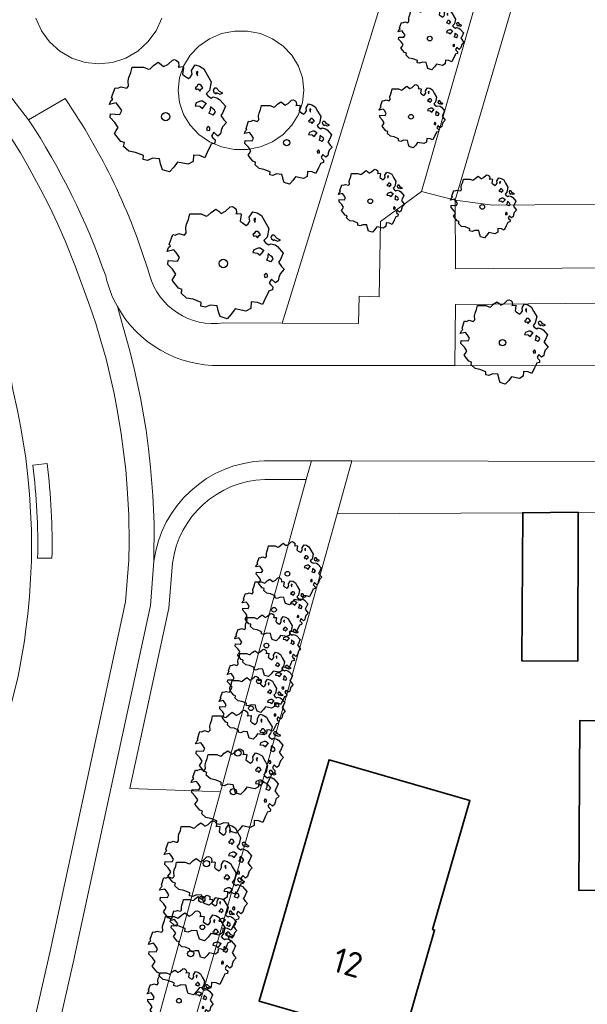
# Model space of a CAD drawing. Header units: metres. Extents: x 152391 to 157968, y 462336 to 467280.
# Tile 443 of 656: x 154000 to 154030, y 466497 to 466550. Entities that reach past the tile are written whole.
import ezdxf
from ezdxf.enums import TextEntityAlignment as Align

# ---------------------------------------------------------------- set-up
doc = ezdxf.new("R2010")
doc.units = ezdxf.units.M
doc.header["$LTSCALE"] = 0.75
doc.layers.get('0').update_dxf_attribs({"lineweight": 25})
for name, color, linetype, lineweight in [('B-GV-GR-BOOM-S', 252, 'Continuous', 25), ('B-WE-GR-BEPLANTING_CULTUUR_BODEMBEDEKKER-GV', 251, 'Continuous', 18), ('B-WE-GR-BEPLANTING_CULTUUR_BOSPLANTSOEN-GV', 251, 'Continuous', 18), ('B-WE-OG-BEBOUWING-GV', 6, 'Continuous', 35), ('B-WE-OG-BEBOUWING-T18', 1, 'Continuous', 18), ('B-WE-OG-TERREIN_CULTUURSCHEIDING-GV', 251, 'Continuous', 18), ('B-WE-VH-VERHARDING_ASFALT-GV', 251, 'Continuous', 18), ('B-WE-VH-VERHARDING_BETONSTRAATSTEEN-GV', 251, 'Continuous', 18), ('B-WE-VH-VERHARDING_TEGEL-GV', 251, 'Continuous', 18)]:
    doc.layers.add(name, color=color, linetype=linetype, lineweight=lineweight)
doc.styles.add('NLCS-ISO-M750-T18', font='NLCS-ISO.ttf', dxfattribs={"height": 1.35})

# ---------------------------------------------------------------- blocks, each defined once
blk = doc.blocks.new('SGR-BOOM_21_30')
at = {"linetype": 'Continuous'}
for p, q in [((-0.365, 1.548), (-0.226, 1.647)), ((-0.226, 1.647), (-0.133, 1.581)), ((0.065, 1.581), (0.205, 1.712)), ((0.205, 1.712), (0.263, 1.729)), ((0.263, 1.729), (0.333, 1.696)), ((0.333, 1.696), (0.391, 1.647)), ((0.391, 1.647), (0.402, 1.532)), ((-1.133, 1.088), (-1.109, 1.187)), ((-1.121, 0.924), (-1.133, 1.088)), ((-1.109, 1.187), (-1.051, 1.335)), ((-1.051, 1.335), (-1.016, 1.499)), ((-1.016, 1.499), (-0.668, 1.499)), ((-0.668, 1.499), (-0.516, 1.433)), ((-0.516, 1.433), (-0.47, 1.45)), ((-0.47, 1.45), (-0.365, 1.548)), ((-0.133, 1.581), (-0.063, 1.515)), ((-0.063, 1.515), (0.065, 1.581)), ((0.402, 1.532), (0.379, 1.499)), ((0.379, 1.499), (0.53, 1.515)), ((0.542, 1.483), (0.507, 1.285)), ((0.507, 1.285), (0.565, 1.236)), ((0.53, 1.515), (0.542, 1.483)), ((0.565, 1.236), (0.693, 1.154)), ((0.693, 1.154), (0.751, 1.203)), ((0.751, 1.203), (0.798, 1.285)), ((0.786, 1.4), (0.891, 1.565)), ((0.798, 1.285), (0.786, 1.4)), ((0.891, 1.565), (1.019, 1.532)), ((0.972, 1.368), (0.926, 1.335)), ((0.926, 1.335), (0.949, 1.253)), ((0.949, 1.253), (0.961, 1.236)), ((0.961, 1.269), (0.972, 1.368)), ((1.019, 1.532), (1.158, 1.45)), ((1.158, 1.45), (1.251, 1.269)), ((1.251, 1.269), (1.379, 1.055)), ((-1.656, 0.48), (-1.598, 0.53)), ((-1.633, 0.579), (-1.528, 0.875)), ((-1.598, 0.53), (-1.633, 0.579)), ((-1.528, 0.875), (-1.458, 0.858)), ((-1.458, 0.858), (-1.342, 0.908)), ((-1.342, 0.908), (-1.179, 0.858)), ((-1.179, 0.858), (-1.121, 0.924)), ((0.937, 0.908), (0.891, 0.875)), ((0.891, 0.875), (0.926, 0.825)), ((0.926, 0.825), (0.984, 0.842)), ((0.972, 0.973), (0.937, 0.908)), ((1.03, 0.973), (0.972, 0.973)), ((0.984, 0.842), (1.03, 0.776)), ((1.077, 0.94), (1.03, 0.973)), ((1.03, 0.776), (1.077, 0.842)), ((1.124, 0.875), (1.077, 0.94)), ((1.077, 0.842), (1.124, 0.875)), ((1.321, 0.793), (1.228, 0.694)), ((1.228, 0.694), (1.275, 0.628)), ((1.275, 0.628), (1.379, 0.563)), ((1.379, 1.055), (1.321, 0.793)), ((1.379, 0.563), (1.438, 0.595)), ((1.472, 0.858), (1.438, 0.809)), ((1.438, 0.809), (1.461, 0.743)), ((1.438, 0.595), (1.565, 0.563)), ((1.461, 0.743), (1.531, 0.694)), ((1.542, 0.858), (1.472, 0.858)), ((1.531, 0.727), (1.635, 0.678)), ((1.531, 0.694), (1.542, 0.727)), ((1.624, 0.76), (1.542, 0.858)), ((1.565, 0.563), (1.635, 0.513)), ((1.728, 0.71), (1.624, 0.76)), ((1.635, 0.678), (1.728, 0.71)), ((-1.703, 0.365), (-1.656, 0.48)), ((-1.493, 0.415), (-1.703, 0.365)), ((-1.679, -0.029), (-1.668, 0.086)), ((-1.668, 0.086), (-1.389, 0.07)), ((-1.423, 0.333), (-1.493, 0.415)), ((-1.33, 0.185), (-1.423, 0.333)), ((-1.389, 0.07), (-1.33, 0.185)), ((0.926, 0.415), (0.891, 0.333)), ((0.891, 0.333), (1.03, 0.316)), ((1.054, 0.464), (0.926, 0.415)), ((1.03, 0.316), (1.112, 0.251)), ((1.112, 0.464), (1.054, 0.464)), ((1.217, 0.398), (1.112, 0.464)), ((1.112, 0.251), (1.205, 0.365)), ((1.205, 0.365), (1.24, 0.415)), ((1.344, 0.185), (1.31, 0.103)), ((1.434, 0.049), (1.31, 0.103)), ((1.356, 0.3), (1.344, 0.234)), ((1.344, 0.234), (1.344, 0.185)), ((1.426, 0.234), (1.356, 0.3)), ((1.472, 0.201), (1.426, 0.234)), ((1.434, 0.049), (1.507, 0.136)), ((1.507, 0.136), (1.472, 0.201)), ((1.635, 0.513), (1.81, 0.316)), ((1.717, 0.103), (1.67, 0.037)), ((1.67, 0.037), (1.763, -0.094)), ((1.81, 0.316), (1.717, 0.103)), ((-1.54, -0.177), (-1.679, -0.029)), ((-1.551, -0.505), (-1.493, -0.423)), ((-1.354, -0.752), (-1.551, -0.505)), ((-1.435, -0.324), (-1.54, -0.177)), ((-1.493, -0.423), (-1.435, -0.324)), ((1.286, -0.292), (1.24, -0.357)), ((1.24, -0.357), (1.251, -0.423)), ((1.263, -0.423), (1.333, -0.407)), ((1.333, -0.341), (1.286, -0.292)), ((1.333, -0.407), (1.333, -0.341)), ((1.461, -0.472), (1.391, -0.587)), ((1.577, -0.587), (1.461, -0.472)), ((1.658, -0.522), (1.577, -0.587)), ((1.682, -0.423), (1.658, -0.522)), ((1.717, -0.308), (1.682, -0.423)), ((1.845, -0.177), (1.717, -0.308)), ((1.763, -0.094), (1.845, -0.177)), ((-1.249, -0.784), (-1.354, -0.752)), ((-1.272, -0.899), (-1.249, -0.784)), ((-1.109, -1.047), (-1.272, -0.899)), ((-0.912, -1.08), (-1.109, -1.047)), ((1.286, -1.014), (1.182, -1.244)), ((1.356, -0.883), (1.286, -1.014)), ((1.368, -0.834), (1.356, -0.883)), ((1.484, -0.801), (1.368, -0.834)), ((1.391, -0.587), (1.426, -0.637)), ((1.426, -0.637), (1.496, -0.702)), ((1.496, -0.702), (1.484, -0.801)), ((-0.668, -1.179), (-0.912, -1.08)), ((-0.679, -1.294), (-0.668, -1.179)), ((-0.551, -1.326), (-0.679, -1.294)), ((-0.4, -1.261), (-0.551, -1.326)), ((-0.191, -1.277), (-0.4, -1.261)), ((-0.156, -1.425), (-0.191, -1.277)), ((-0.133, -1.491), (-0.156, -1.425)), ((-0.098, -1.606), (-0.133, -1.491)), ((0.251, -1.524), (0.112, -1.671)), ((0.356, -1.376), (0.251, -1.524)), ((0.682, -1.441), (0.356, -1.376)), ((0.833, -1.359), (0.682, -1.441)), ((0.844, -1.162), (0.833, -1.359)), ((1.03, -1.179), (0.844, -1.162)), ((1.182, -1.244), (1.03, -1.179)), ((0.112, -1.671), (-0.098, -1.606))]:
    blk.add_line(p, q, dxfattribs=at)
blk.add_circle((0, 0), 0.126, dxfattribs=at)
blk = doc.blocks.new('SGR-BOOM_31_50')
at = {"linetype": 'Continuous'}
for p, q in [((-0.487, 2.064), (-0.301, 2.196)), ((-0.301, 2.196), (-0.177, 2.108)), ((0.087, 2.108), (0.273, 2.283)), ((0.273, 2.283), (0.351, 2.305)), ((0.351, 2.305), (0.444, 2.261)), ((0.444, 2.261), (0.521, 2.196)), ((0.521, 2.196), (0.537, 2.042)), ((-1.479, 1.582), (-1.402, 1.78)), ((-1.402, 1.78), (-1.355, 1.999)), ((-1.355, 1.999), (-0.89, 1.999)), ((-0.89, 1.999), (-0.688, 1.911)), ((-0.688, 1.911), (-0.626, 1.933)), ((-0.626, 1.933), (-0.487, 2.064)), ((-0.177, 2.108), (-0.084, 2.02)), ((-0.084, 2.02), (0.087, 2.108)), ((0.537, 2.042), (0.506, 1.999)), ((0.506, 1.999), (0.707, 2.02)), ((0.723, 1.977), (0.676, 1.714)), ((0.676, 1.714), (0.754, 1.648)), ((0.707, 2.02), (0.723, 1.977)), ((0.754, 1.648), (0.924, 1.539)), ((0.924, 1.539), (1.002, 1.604)), ((1.002, 1.604), (1.064, 1.714)), ((1.048, 1.867), (1.188, 2.086)), ((1.064, 1.714), (1.048, 1.867)), ((1.188, 2.086), (1.358, 2.042)), ((1.296, 1.823), (1.234, 1.78)), ((1.234, 1.78), (1.265, 1.67)), ((1.265, 1.67), (1.281, 1.648)), ((1.281, 1.692), (1.296, 1.823)), ((1.358, 2.042), (1.545, 1.933)), ((1.545, 1.933), (1.669, 1.692)), ((1.669, 1.692), (1.839, 1.407)), ((-2.177, 0.772), (-2.038, 1.166)), ((-2.038, 1.166), (-1.944, 1.144)), ((-1.944, 1.144), (-1.789, 1.21)), ((-1.789, 1.21), (-1.572, 1.144)), ((-1.572, 1.144), (-1.495, 1.232)), ((-1.51, 1.451), (-1.479, 1.582)), ((-1.495, 1.232), (-1.51, 1.451)), ((1.25, 1.21), (1.188, 1.166)), ((1.188, 1.166), (1.234, 1.101)), ((1.234, 1.101), (1.312, 1.122)), ((1.296, 1.298), (1.25, 1.21)), ((1.374, 1.298), (1.296, 1.298)), ((1.312, 1.122), (1.374, 1.035)), ((1.436, 1.254), (1.374, 1.298)), ((1.374, 1.035), (1.436, 1.122)), ((1.498, 1.166), (1.436, 1.254)), ((1.436, 1.122), (1.498, 1.166)), ((1.839, 1.407), (1.762, 1.057)), ((1.963, 1.144), (1.917, 1.079)), ((1.917, 1.079), (1.948, 0.991)), ((2.056, 1.144), (1.963, 1.144)), ((2.165, 1.013), (2.056, 1.144)), ((-2.27, 0.487), (-2.208, 0.641)), ((-1.991, 0.553), (-2.27, 0.487)), ((-2.208, 0.641), (-2.131, 0.706)), ((-2.131, 0.706), (-2.177, 0.772)), ((-1.898, 0.444), (-1.991, 0.553)), ((1.234, 0.553), (1.188, 0.444)), ((1.405, 0.619), (1.234, 0.553)), ((1.483, 0.619), (1.405, 0.619)), ((1.622, 0.531), (1.483, 0.619)), ((1.607, 0.487), (1.653, 0.553)), ((1.762, 1.057), (1.638, 0.925)), ((1.638, 0.925), (1.7, 0.838)), ((1.7, 0.838), (1.839, 0.75)), ((1.839, 0.75), (1.917, 0.794)), ((1.917, 0.794), (2.087, 0.75)), ((1.948, 0.991), (2.041, 0.925)), ((2.041, 0.969), (2.18, 0.903)), ((2.041, 0.925), (2.056, 0.969)), ((2.087, 0.75), (2.18, 0.684)), ((2.304, 0.947), (2.165, 1.013)), ((2.18, 0.903), (2.304, 0.947)), ((2.18, 0.684), (2.413, 0.422)), ((-2.239, -0.038), (-2.224, 0.115)), ((-2.224, 0.115), (-1.851, 0.093)), ((-1.774, 0.246), (-1.898, 0.444)), ((-1.851, 0.093), (-1.774, 0.246)), ((1.188, 0.444), (1.374, 0.422)), ((1.374, 0.422), (1.483, 0.334)), ((1.483, 0.334), (1.607, 0.487)), ((1.793, 0.246), (1.746, 0.137)), ((1.911, 0.065), (1.746, 0.137)), ((1.808, 0.4), (1.793, 0.312)), ((1.793, 0.312), (1.793, 0.246)), ((1.901, 0.312), (1.808, 0.4)), ((1.963, 0.268), (1.901, 0.312)), ((1.911, 0.065), (2.01, 0.181)), ((2.01, 0.181), (1.963, 0.268)), ((2.289, 0.137), (2.227, 0.049)), ((2.227, 0.049), (2.351, -0.126)), ((2.413, 0.422), (2.289, 0.137)), ((-2.053, -0.235), (-2.239, -0.038)), ((-1.913, -0.433), (-2.053, -0.235)), ((-1.991, -0.564), (-1.913, -0.433)), ((1.715, -0.389), (1.653, -0.476)), ((1.653, -0.476), (1.669, -0.564)), ((1.777, -0.454), (1.715, -0.389)), ((1.777, -0.542), (1.777, -0.454)), ((2.289, -0.411), (2.242, -0.564)), ((2.459, -0.235), (2.289, -0.411)), ((2.351, -0.126), (2.459, -0.235)), ((-2.069, -0.673), (-1.991, -0.564)), ((-1.805, -1.002), (-2.069, -0.673)), ((-1.665, -1.046), (-1.805, -1.002)), ((-1.696, -1.199), (-1.665, -1.046)), ((1.684, -0.564), (1.777, -0.542)), ((1.948, -0.63), (1.855, -0.783)), ((1.855, -0.783), (1.901, -0.849)), ((1.901, -0.849), (1.994, -0.936)), ((2.103, -0.783), (1.948, -0.63)), ((1.994, -0.936), (1.979, -1.068)), ((2.211, -0.695), (2.103, -0.783)), ((2.242, -0.564), (2.211, -0.695)), ((-1.479, -1.396), (-1.696, -1.199)), ((-1.216, -1.44), (-1.479, -1.396)), ((-0.89, -1.571), (-1.216, -1.44)), ((-0.906, -1.725), (-0.89, -1.571)), ((1.126, -1.55), (1.11, -1.812)), ((1.374, -1.571), (1.126, -1.55)), ((1.576, -1.659), (1.374, -1.571)), ((1.715, -1.352), (1.576, -1.659)), ((1.808, -1.177), (1.715, -1.352)), ((1.824, -1.112), (1.808, -1.177)), ((1.979, -1.068), (1.824, -1.112)), ((-0.735, -1.769), (-0.906, -1.725)), ((-0.533, -1.681), (-0.735, -1.769)), ((-0.254, -1.703), (-0.533, -1.681)), ((-0.208, -1.9), (-0.254, -1.703)), ((-0.177, -1.988), (-0.208, -1.9)), ((-0.13, -2.141), (-0.177, -1.988)), ((0.335, -2.031), (0.149, -2.229)), ((0.475, -1.834), (0.335, -2.031)), ((0.909, -1.922), (0.475, -1.834)), ((1.11, -1.812), (0.909, -1.922)), ((0.149, -2.229), (-0.13, -2.141))]:
    blk.add_line(p, q, dxfattribs=at)
blk.add_circle((0, 0), 0.169, dxfattribs=at)
blk = doc.blocks.new('SGR-BOOM_50_100')
at = {"linetype": 'Continuous'}
for p, q in [((-1.869, 2.373), (-1.807, 2.665)), ((-1.807, 2.665), (-1.187, 2.665)), ((-1.187, 2.665), (-0.918, 2.548)), ((-0.835, 2.577), (-0.649, 2.752)), ((-0.649, 2.752), (-0.401, 2.928)), ((-0.401, 2.928), (-0.236, 2.811)), ((-0.236, 2.811), (-0.112, 2.694)), ((-0.112, 2.694), (0.116, 2.811)), ((0.116, 2.811), (0.364, 3.044)), ((0.364, 3.044), (0.467, 3.074)), ((0.467, 3.074), (0.591, 3.015)), ((0.591, 3.015), (0.695, 2.928)), ((0.715, 2.723), (0.674, 2.665)), ((0.674, 2.665), (0.943, 2.694)), ((0.695, 2.928), (0.715, 2.723)), ((0.943, 2.694), (0.964, 2.636)), ((1.398, 2.49), (1.584, 2.782)), ((1.584, 2.782), (1.811, 2.723)), ((1.811, 2.723), (2.059, 2.577)), ((-1.972, 2.11), (-1.869, 2.373)), ((-0.918, 2.548), (-0.835, 2.577)), ((0.964, 2.636), (0.902, 2.285)), ((0.902, 2.285), (1.005, 2.198)), ((1.005, 2.198), (1.232, 2.052)), ((1.232, 2.052), (1.336, 2.139)), ((1.336, 2.139), (1.418, 2.285)), ((1.418, 2.285), (1.398, 2.49)), ((1.729, 2.431), (1.646, 2.373)), ((1.646, 2.373), (1.687, 2.227)), ((1.687, 2.227), (1.708, 2.198)), ((1.708, 2.256), (1.729, 2.431)), ((2.059, 2.577), (2.225, 2.256)), ((2.225, 2.256), (2.452, 1.876)), ((-2.593, 1.526), (-2.386, 1.613)), ((-2.386, 1.613), (-2.096, 1.526)), ((-2.096, 1.526), (-1.993, 1.643)), ((-2.014, 1.935), (-1.972, 2.11)), ((-1.993, 1.643), (-2.014, 1.935)), ((1.667, 1.613), (1.584, 1.555)), ((1.729, 1.73), (1.667, 1.613)), ((1.832, 1.73), (1.729, 1.73)), ((1.915, 1.672), (1.832, 1.73)), ((1.997, 1.555), (1.915, 1.672)), ((2.452, 1.876), (2.349, 1.409)), ((-2.903, 1.029), (-2.717, 1.555)), ((-2.717, 1.555), (-2.593, 1.526)), ((1.584, 1.555), (1.646, 1.467)), ((1.646, 1.467), (1.749, 1.497)), ((1.749, 1.497), (1.832, 1.38)), ((1.832, 1.38), (1.915, 1.497)), ((1.915, 1.497), (1.997, 1.555)), ((2.349, 1.409), (2.183, 1.234)), ((2.183, 1.234), (2.266, 1.117)), ((2.266, 1.117), (2.452, 1)), ((2.618, 1.526), (2.556, 1.438)), ((2.556, 1.438), (2.597, 1.321)), ((2.597, 1.321), (2.721, 1.234)), ((2.742, 1.526), (2.618, 1.526)), ((2.721, 1.292), (2.907, 1.205)), ((2.721, 1.234), (2.742, 1.292)), ((2.886, 1.351), (2.742, 1.526)), ((3.072, 1.263), (2.886, 1.351)), ((2.907, 1.205), (3.072, 1.263)), ((-3.027, 0.65), (-2.944, 0.854)), ((-2.655, 0.737), (-3.027, 0.65)), ((-2.944, 0.854), (-2.841, 0.942)), ((-2.841, 0.942), (-2.903, 1.029)), ((-2.531, 0.591), (-2.655, 0.737)), ((-2.365, 0.329), (-2.531, 0.591)), ((1.646, 0.737), (1.584, 0.591)), ((1.584, 0.591), (1.832, 0.562)), ((1.873, 0.825), (1.646, 0.737)), ((1.832, 0.562), (1.977, 0.445)), ((1.977, 0.825), (1.873, 0.825)), ((2.163, 0.708), (1.977, 0.825)), ((1.977, 0.445), (2.142, 0.65)), ((2.142, 0.65), (2.204, 0.737)), ((2.411, 0.533), (2.39, 0.416)), ((2.535, 0.416), (2.411, 0.533)), ((2.452, 1), (2.556, 1.059)), ((2.556, 1.059), (2.783, 1)), ((2.783, 1), (2.907, 0.913)), ((2.907, 0.913), (3.217, 0.562)), ((3.217, 0.562), (3.052, 0.183)), ((-2.985, -0.051), (-2.965, 0.153)), ((-2.965, 0.153), (-2.469, 0.124)), ((-2.469, 0.124), (-2.365, 0.329)), ((2.39, 0.329), (2.328, 0.183)), ((2.549, 0.087), (2.328, 0.183)), ((2.39, 0.416), (2.39, 0.329)), ((2.618, 0.358), (2.535, 0.416)), ((2.549, 0.087), (2.68, 0.241)), ((2.68, 0.241), (2.618, 0.358)), ((3.052, 0.183), (2.969, 0.066)), ((2.969, 0.066), (3.135, -0.168)), ((-2.737, -0.314), (-2.985, -0.051)), ((-2.551, -0.577), (-2.737, -0.314)), ((2.287, -0.518), (2.204, -0.635)), ((2.37, -0.606), (2.287, -0.518)), ((3.279, -0.314), (3.052, -0.548)), ((3.135, -0.168), (3.279, -0.314)), ((-2.758, -0.898), (-2.655, -0.752)), ((-2.407, -1.336), (-2.758, -0.898)), ((-2.655, -0.752), (-2.551, -0.577)), ((2.204, -0.635), (2.225, -0.752)), ((2.245, -0.752), (2.37, -0.723)), ((2.37, -0.723), (2.37, -0.606)), ((2.597, -0.84), (2.473, -1.044)), ((2.473, -1.044), (2.535, -1.132)), ((2.804, -1.044), (2.597, -0.84)), ((2.948, -0.927), (2.804, -1.044)), ((2.99, -0.752), (2.948, -0.927)), ((3.052, -0.548), (2.99, -0.752)), ((-2.22, -1.394), (-2.407, -1.336)), ((-2.262, -1.599), (-2.22, -1.394)), ((2.411, -1.57), (2.287, -1.803)), ((2.432, -1.482), (2.411, -1.57)), ((2.638, -1.424), (2.432, -1.482)), ((2.535, -1.132), (2.659, -1.248)), ((2.659, -1.248), (2.638, -1.424)), ((-1.972, -1.862), (-2.262, -1.599)), ((-1.621, -1.92), (-1.972, -1.862)), ((-1.187, -2.095), (-1.621, -1.92)), ((-1.207, -2.3), (-1.187, -2.095)), ((1.501, -2.066), (1.48, -2.417)), ((1.832, -2.095), (1.501, -2.066)), ((2.101, -2.212), (1.832, -2.095)), ((2.287, -1.803), (2.101, -2.212)), ((-0.98, -2.358), (-1.207, -2.3)), ((-0.711, -2.241), (-0.98, -2.358)), ((-0.339, -2.271), (-0.711, -2.241)), ((-0.277, -2.533), (-0.339, -2.271)), ((-0.236, -2.65), (-0.277, -2.533)), ((0.633, -2.446), (0.447, -2.709)), ((1.212, -2.563), (0.633, -2.446)), ((1.48, -2.417), (1.212, -2.563)), ((-0.174, -2.855), (-0.236, -2.65)), ((0.199, -2.971), (-0.174, -2.855)), ((0.447, -2.709), (0.199, -2.971))]:
    blk.add_line(p, q, dxfattribs=at)
blk.add_circle((0, 0), 0.225, dxfattribs=at)

msp = doc.modelspace()

# ---------------------------------------------------------------- linework, layer by layer
at = {"layer": 'B-WE-GR-BEPLANTING_CULTUUR_BODEMBEDEKKER-GV'}
msp.add_lwpolyline([(154037.915, 466533.298), (154036.225, 466535.173), (154032.807, 466535.191), (154022.981, 466535.099), (154022.947, 466531.815), (154036.165, 466531.786), (154036.187, 466531.786)], close=True, dxfattribs=at)
at = {"layer": 'B-WE-GR-BEPLANTING_CULTUUR_BOSPLANTSOEN-GV'}
for points in [[(154029.106, 466568.76), (154024.835, 466570.314), (154024.791, 466570.203), (154021.97, 466561.041), (154013.67, 466534.089), (154017.768, 466534.074), (154017.796, 466535.535), (154018.875, 466535.509), (154018.942, 466539.563), (154021.159, 466541.178), (154026.415, 466559.5)], [(154002.419, 466479.993), (153997.661, 466462.657), (153993.019, 466445.748), (153993.973, 466445.444), (153994.118, 466445.398), (154008.062, 466493.461), (154009.959, 466500), (154010.571, 466502.108), (154016.613, 466523.838), (154017.402, 466526.675), (154015.235, 466526.68), (154014.961, 466525.681), (154010.349, 466508.881), (154006.649, 466495.403)]]:
    msp.add_lwpolyline(points, close=True, dxfattribs=at)
at = {"layer": 'B-WE-OG-BEBOUWING-GV'}
for points in [[(154029.586, 466523.924), (154026.6, 466523.89), (154026.557, 466515.914), (154029.567, 466515.907)], [(154035.908, 466512.67), (154029.66, 466512.708), (154029.605, 466503.579), (154035.855, 466503.541)], [(154020.109, 466495.385), (154021.443, 466500), (154021.858, 466501.437), (154021.749, 466501.469), (154023.756, 466508.414), (154016.185, 466510.603), (154013.12, 466500), (154012.428, 466497.605)]]:
    msp.add_lwpolyline(points, close=True, dxfattribs=at)
at = {"layer": 'B-WE-OG-TERREIN_CULTUURSCHEIDING-GV'}
for points in [[(154010.52, 466534.1), (154013.67, 466534.089), (154021.97, 466561.041), (154000, 466569.183), (153989.081, 466573.23), (153980.764, 466567.081), (153980.818, 466567.019), (153997.655, 466548.081), (154000.034, 466545.031), (154001.989, 466546.175)], [(154007.188, 466550.503), (154006.885, 466549.824), (154006.448, 466549.222), (154005.896, 466548.724), (154005.252, 466548.353), (154004.545, 466548.123), (154003.805, 466548.045), (154003.065, 466548.123), (154002.358, 466548.353), (154001.714, 466548.724), (154001.162, 466549.222), (154000.725, 466549.823), (154000.422, 466550.503)], [(154000.422, 466550.503), (154000.725, 466549.823), (154001.162, 466549.222), (154001.714, 466548.724), (154002.358, 466548.353), (154003.065, 466548.123), (154003.805, 466548.045), (154004.545, 466548.123), (154005.252, 466548.353), (154005.896, 466548.724), (154006.448, 466549.222), (154006.885, 466549.824), (154007.188, 466550.503)], [(154012.724, 466525.686), (154014.961, 466525.681), (154015.235, 466526.68), (154012.707, 466526.686)], [(154007.767, 466521.175), (154007.571, 466518.759), (154005.481, 466509.061), (154010.349, 466508.881), (154014.961, 466525.681)], [(154014.961, 466525.681), (154012.724, 466525.686)], [(154006.771, 466521.28), (154006.58, 466518.905), (154002.506, 466500.007), (154002.504, 466500), (154000, 466489), (153990.346, 466446.599)], [(153990.346, 466446.599), (153991.302, 466446.295), (153995.177, 466463.311), (153997.661, 466462.657), (154002.419, 466479.993), (153999.125, 466480.652), (154000.975, 466488.778), (154002.708, 466496.388), (154006.649, 466495.403), (154010.349, 466508.881), (154005.481, 466509.061), (154007.571, 466518.759), (154007.767, 466521.175)]]:
    msp.add_lwpolyline(points, dxfattribs=at)
for points in [[(154008.365, 466545.32), (154008.147, 466545.956), (154008.073, 466546.622), (154008.147, 466547.288), (154008.365, 466547.924), (154008.718, 466548.504), (154009.191, 466549.001), (154009.763, 466549.394), (154010.408, 466549.666), (154011.099, 466549.805), (154011.805, 466549.805), (154012.496, 466549.666), (154013.142, 466549.394), (154013.713, 466549.001), (154014.186, 466548.504), (154014.539, 466547.924), (154014.757, 466547.288), (154014.831, 466546.622), (154014.757, 466545.956), (154014.539, 466545.32), (154014.186, 466544.74), (154013.713, 466544.243), (154013.142, 466543.85), (154012.496, 466543.578), (154011.805, 466543.439), (154011.099, 466543.439), (154010.408, 466543.578), (154009.763, 466543.85), (154009.191, 466544.243), (154008.718, 466544.74)], [(154008.365, 466545.32), (154008.718, 466544.74), (154009.191, 466544.243), (154009.763, 466543.85), (154010.408, 466543.578), (154011.099, 466543.439), (154011.805, 466543.439), (154012.496, 466543.578), (154013.142, 466543.85), (154013.713, 466544.243), (154014.186, 466544.74), (154014.539, 466545.32), (154014.757, 466545.956), (154014.831, 466546.622), (154014.757, 466547.288), (154014.539, 466547.924), (154014.186, 466548.504), (154013.713, 466549.001), (154013.142, 466549.394), (154012.496, 466549.666), (154011.805, 466549.805), (154011.099, 466549.805), (154010.408, 466549.666), (154009.763, 466549.394), (154009.191, 466549.001), (154008.718, 466548.504), (154008.365, 466547.924), (154008.147, 466547.288), (154008.073, 466546.622), (154008.147, 466545.956)], [(154105.453, 466540.789), (154087.811, 466540.54), (154043.486, 466540.469), (154027.243, 466540.458), (154024.998, 466540.444), (154022.963, 466540.705), (154022.98, 466537.01), (154025.003, 466537.022), (154043.568, 466537.128), (154043.659, 466535.813), (154103.777, 466535.838), (154103.975, 466535.838), (154104.025, 466535.838), (154105.997, 466540.789), (154106.822, 466542.86), (154106.151, 466543.127)]]:
    msp.add_lwpolyline(points, close=True, dxfattribs=at)
for points in [[(154001.989, 466546.175, -0.078059), (154006.53, 466536.685)], [(154006.53, 466536.685, 0.377655), (154010.52, 466534.1)], [(154012.707, 466526.686, 0.367305), (154006.771, 466521.28)], [(154007.767, 466521.175, -0.365657), (154012.724, 466525.686)], [(154012.724, 466525.686, 0.365657), (154007.767, 466521.175)]]:
    msp.add_lwpolyline(points, format="xyb", dxfattribs=at)
at = {"layer": 'B-WE-VH-VERHARDING_ASFALT-GV'}
for points in [[(154000.034, 466545.031), (153997.655, 466548.081), (153980.818, 466567.019), (153980.764, 466567.081), (153978.129, 466570.134)], [(153974.309, 466564.505), (153992.909, 466543.434), (153995.113, 466540.967), (153998.833, 466532.532), (153999.198, 466530.438), (153999.429, 466529.398), (153999.616, 466528.456), (153999.878, 466526.834), (153999.998, 466525.847), (154000.087, 466524.892), (154000.185, 466522.976), (154000.18, 466521.296), (154000.14, 466520.34), (154000.078, 466519.385), (153999.989, 466518.429), (153999.873, 466517.478), (153999.807, 466517.003), (153999.562, 466515.585), (153999.465, 466515.092), (153995.74, 466500.078), (153983.047, 466444.936)], [(153983.047, 466444.936), (153995.74, 466500.078), (153999.465, 466515.092), (153999.562, 466515.585), (153999.807, 466517.003), (153999.873, 466517.478), (153999.989, 466518.429), (154000.078, 466519.385), (154000.14, 466520.34), (154000.18, 466521.296), (154000.185, 466522.976), (154000.087, 466524.892), (153999.998, 466525.847), (153999.878, 466526.834), (153999.616, 466528.456), (153999.429, 466529.398), (153999.198, 466530.438), (153998.833, 466532.532), (153995.113, 466540.967), (153992.909, 466543.434), (153974.309, 466564.505)], [(153988.273, 466443.563), (154001.185, 466500.296), (154005.242, 466519.105), (154005.42, 466521.345), (154005.438, 466522.296), (154005.416, 466523.758), (154005.331, 466525.22), (154005.251, 466526.198), (154005.011, 466528.132), (154004.811, 466529.34), (154004.625, 466530.3), (154004.193, 466532.167), (154003.922, 466533.14), (154003.638, 466534.074), (154003.331, 466535.003), (154002.553, 466537.123), (154001.989, 466538.527), (154001.58, 466539.452), (154001.153, 466540.358), (154000.696, 466541.26), (153999.976, 466542.589), (153999.598, 466543.247), (153999.136, 466543.998)], [(153999.136, 466543.998), (153999.598, 466543.247), (153999.976, 466542.589), (154000.696, 466541.26), (154001.153, 466540.358), (154001.58, 466539.452), (154001.989, 466538.527), (154002.553, 466537.123), (154003.331, 466535.003), (154003.638, 466534.074), (154003.922, 466533.14), (154004.193, 466532.167), (154004.625, 466530.3), (154004.811, 466529.34), (154005.011, 466528.132), (154005.251, 466526.198), (154005.331, 466525.22), (154005.416, 466523.758), (154005.438, 466522.296), (154005.42, 466521.345), (154005.242, 466519.105), (154001.185, 466500.296), (153988.273, 466443.563)], [(154005.465, 466532.607), (154005.073, 466533.998), (154004.805, 466534.985)], [(153989.59, 466443.279), (153990.346, 466446.599), (154000, 466489), (154002.504, 466500), (154002.506, 466500.007), (154006.58, 466518.905), (154006.771, 466521.28), (154006.776, 466523.305), (154006.713, 466524.816), (154006.593, 466526.327), (154006.482, 466527.332), (154006.349, 466528.332), (154006.042, 466530.078), (154005.727, 466531.558), (154005.465, 466532.607)], [(154000.259, 466526.446), (154001.023, 466526.541)], [(154001.287, 466521.437), (154000.517, 466521.453)]]:
    msp.add_lwpolyline(points, dxfattribs=at)
for points in [[(154004.175, 466536.63, 0.06107), (154000.034, 466545.031)], [(154004.805, 466534.985, -0.071694), (154004.175, 466536.63)], [(154001.023, 466526.541, -0.036055), (154001.287, 466521.437)], [(154000.517, 466521.453, 0.036047), (154000.259, 466526.446)]]:
    msp.add_lwpolyline(points, format="xyb", dxfattribs=at)
at = {"layer": 'B-WE-VH-VERHARDING_BETONSTRAATSTEEN-GV'}
for points in [[(154004.805, 466534.985), (154005.073, 466533.998), (154005.465, 466532.607), (154005.727, 466531.558), (154006.042, 466530.078), (154006.349, 466528.332), (154006.482, 466527.332), (154006.593, 466526.327), (154006.713, 466524.816), (154006.776, 466523.305), (154006.771, 466521.28)], [(154012.707, 466526.686), (154015.235, 466526.68), (154017.402, 466526.675), (154054.095, 466526.591), (154085.163, 466526.643), (154090.293, 466526.724), (154092.348, 466526.757), (154103.696, 466526.726), (154103.696, 466526.754), (154103.74, 466531.776), (154102.318, 466531.78), (154087.29, 466531.767), (154085.456, 466531.763), (154041.766, 466531.792), (154038.175, 466531.782), (154037.345, 466531.784), (154036.187, 466531.786), (154036.165, 466531.786), (154022.947, 466531.815), (154010.334, 466531.815)], [(154001.023, 466526.541), (154000.259, 466526.446)], [(154000.517, 466521.453), (154001.287, 466521.437)]]:
    msp.add_lwpolyline(points, dxfattribs=at)
for points in [[(154010.334, 466531.815, -0.279236), (154004.805, 466534.985)], [(154001.287, 466521.437, 0.036055), (154001.023, 466526.541)], [(154006.771, 466521.28, -0.367305), (154012.707, 466526.686)], [(154000.259, 466526.446, -0.036047), (154000.517, 466521.453)]]:
    msp.add_lwpolyline(points, format="xyb", dxfattribs=at)
at = {"layer": 'B-WE-VH-VERHARDING_TEGEL-GV'}
for points in [[(154038.112, 466599.745), (154029.106, 466568.76), (154026.415, 466559.5), (154021.159, 466541.178), (154022.963, 466540.705), (154040.164, 466599.242)], [(154001.989, 466546.175), (154000.034, 466545.031)], [(154043.568, 466537.128), (154025.003, 466537.022), (154022.98, 466537.01), (154022.963, 466540.705), (154021.159, 466541.178), (154018.942, 466539.563), (154018.875, 466535.509), (154017.796, 466535.535), (154017.768, 466534.074), (154013.67, 466534.089), (154010.52, 466534.1)], [(154010.334, 466531.815), (154022.947, 466531.815), (154022.981, 466535.099), (154032.807, 466535.191)]]:
    msp.add_lwpolyline(points, dxfattribs=at)
for points in [[(154006.53, 466536.685, 0.078059), (154001.989, 466546.175)], [(154000.034, 466545.031, -0.06107), (154004.175, 466536.63)], [(154004.175, 466536.63, 0.071694), (154004.805, 466534.985)], [(154010.52, 466534.1, -0.377655), (154006.53, 466536.685)], [(154004.805, 466534.985, 0.279236), (154010.334, 466531.815)]]:
    msp.add_lwpolyline(points, format="xyb", dxfattribs=at)
msp.add_lwpolyline([(154061.684, 466523.995), (154064.558, 466524.045), (154085.189, 466524.061), (154085.163, 466526.643), (154054.095, 466526.591), (154017.402, 466526.675), (154016.613, 466523.838), (154026.6, 466523.89), (154029.586, 466523.924), (154042.611, 466523.897), (154042.613, 466524.05), (154045.609, 466524.01), (154045.609, 466523.95), (154048.598, 466523.97)], close=True, dxfattribs=at)

# ---------------------------------------------------------------- block references
at = {"layer": 'B-GV-GR-BOOM-S', "transparency": 33554559}
for name, p in [('SGR-BOOM_21_30', (154021.6, 466549.399)), ('SGR-BOOM_50_100', (154007.4, 466545.2)), ('SGR-BOOM_21_30', (154020.59, 466545.193)), ('SGR-BOOM_31_50', (154013.9, 466543.8)), ('SGR-BOOM_21_30', (154018.403, 466540.65)), ('SGR-BOOM_21_30', (154024.422, 466540.345)), ('SGR-BOOM_50_100', (154010.5, 466537.3)), ('SGR-BOOM_31_50', (154025.512, 466533.042)), ('SGR-BOOM_21_30', (154013.948, 466520.606)), ('SGR-BOOM_21_30', (154013.225, 466518.67)), ('SGR-BOOM_21_30', (154012.818, 466516.746)), ('SGR-BOOM_21_30', (154012.412, 466514.821)), ('SGR-BOOM_21_30', (154011.988, 466513.373)), ('SGR-BOOM_31_50', (154011.282, 466510.961)), ('SGR-BOOM_31_50', (154011.04, 466508.883)), ('SGR-BOOM_31_50', (154009.593, 466505.011)), ('SGR-BOOM_31_50', (154009.345, 466503.092)), ('SGR-BOOM_21_30', (154009.376, 466501.588)), ('SGR-BOOM_31_50', (154008.74, 466500.172)), ('SGR-BOOM_21_30', (154008.114, 466497.636))]:
    msp.add_blockref(name, p, dxfattribs=at)

# ---------------------------------------------------------------- texts
at = {"layer": 'B-WE-OG-BEBOUWING-T18', "style": 'NLCS-ISO-M750-T18'}
msp.add_text('12', height=1.35, rotation=343.9, dxfattribs=at).set_placement((154017.193, 466499.685), align=Align.MIDDLE)

doc.saveas('drawing.dxf')
